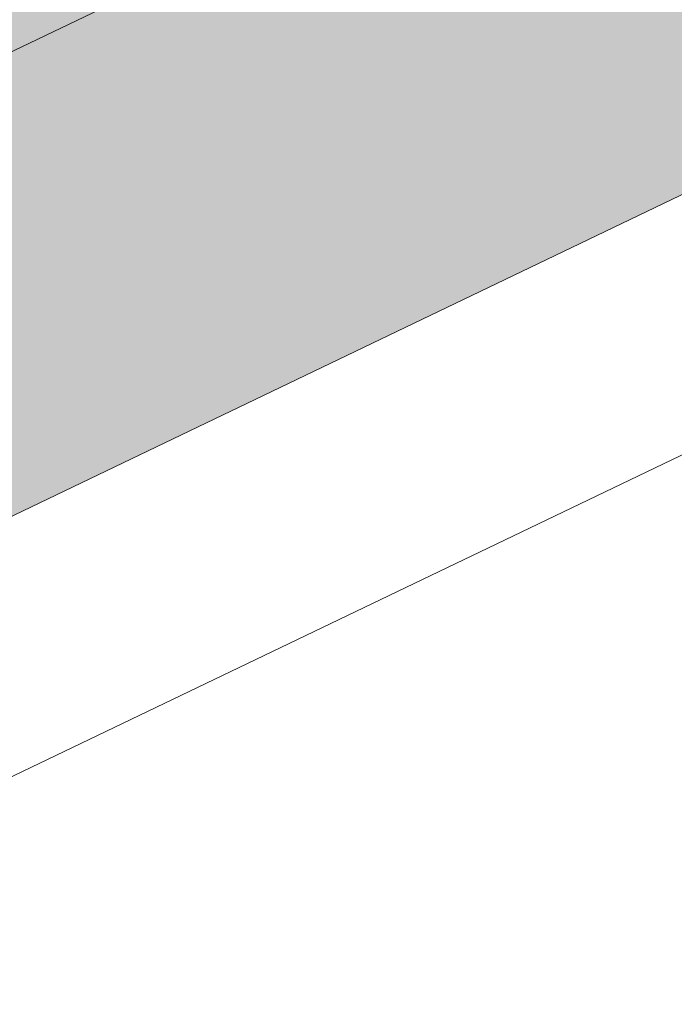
# Model space of a CAD drawing. Header units: metres. Extents: x 163628 to 167676, y 402708 to 405373.
# Tile 750 of 1056: x 166418.442 to 166419, y 404382.949 to 404383.788. Entities that reach past the tile are written whole.
import ezdxf

# ---------------------------------------------------------------- set-up
doc = ezdxf.new("R2010")
doc.units = ezdxf.units.M
doc.linetypes.add('X-CA190022.004-UO-DWM_Snelfietsroute$0$VH-OPSLUITBAND_150X250', pattern=[24, 16, -2, 4, -2])
doc.layers.add('X-CA190022.004-UO-ARC_Arcering$0$N-WE-VH-VERHARDING-FIETSSTRAAT_GRIJS-A', color=251, linetype='Continuous', lineweight=0, transparency=0.5)
for name, color, linetype, lineweight in [('X-CA190022.004-UO-BGT_Ondergrond$0$GE_314_WGDRijbaanLokaleweg_Vlak_GEM', 253, 'Continuous', 9), ('X-CA190022.004-UO-BGT_Ondergrond$0$GE_479_BTDGroenvoorziening_grasenkruida_GEM', 253, 'Continuous', 9), ('X-CA190022.004-UO-DWM_Snelfietsroute$0$N-WE-VH-KANTOPSLUITING_ACHTERKANTBAND-G', 7, 'Continuous', 18), ('X-CA190022.004-UO-DWM_Snelfietsroute$0$N-WE-VH-KANTOPSLUITING_OPSLUITBAND_200X250-G', 7, 'X-CA190022.004-UO-DWM_Snelfietsroute$0$VH-OPSLUITBAND_150X250', 18)]:
    doc.layers.add(name, color=color, linetype=linetype, lineweight=lineweight)

msp = doc.modelspace()

# ---------------------------------------------------------------- hatches: boundary and pattern name
at = {"layer": 'X-CA190022.004-UO-ARC_Arcering$0$N-WE-VH-VERHARDING-FIETSSTRAAT_GRIJS-A'}
h = msp.add_hatch(color=256, dxfattribs=at)
h.dxf.hatch_style = 1
h.paths.add_polyline_path([(166443.59271, 404395.88946), (166439.08548, 404393.72501), (166434.57825, 404391.56056), (166430.07101, 404389.39611), (166425.56378, 404387.23165), (166421.05655, 404385.0672), (166416.54931, 404382.90275), (166412.04208, 404380.7383), (166407.53485, 404378.57385), (166407.39135, 404378.50494), (166407.56451, 404378.14436), (166407.708, 404378.21327), (166412.21524, 404380.37772), (166416.72247, 404382.54217), (166421.2297, 404384.70663), (166425.73694, 404386.87108), (166430.24417, 404389.03553), (166434.7514, 404391.19998), (166439.25864, 404393.36443), (166443.76587, 404395.52888), (166448.2731, 404397.69333), (166451.83907, 404399.40577), (166451.66592, 404399.76635), (166448.09995, 404398.05391)])

# ---------------------------------------------------------------- linework, layer by layer
at = {"layer": 'X-CA190022.004-UO-BGT_Ondergrond$0$GE_314_WGDRijbaanLokaleweg_Vlak_GEM', "flags": 128}
msp.add_lwpolyline([(166465.641, 404410.42), (166466.14, 404410.515), (166466.771, 404410.661), (166466.842, 404410.355), (166467.558, 404407.305), (166467.621, 404406.997), (166466.73, 404406.772), (166465.862, 404406.47), (166465.189, 404406.175), (166446.798, 404397.341), (166407.485, 404378.518), (166405.64, 404382.803), (166444.922, 404401.638), (166447.283, 404402.784), (166451.105, 404404.64)], dxfattribs=at)
at = {"layer": 'X-CA190022.004-UO-BGT_Ondergrond$0$GE_479_BTDGroenvoorziening_grasenkruida_GEM', "flags": 128}
msp.add_lwpolyline([(166407.485, 404378.518), (166446.798, 404397.341), (166465.189, 404406.175)], dxfattribs=at)
at = {"layer": 'X-CA190022.004-UO-DWM_Snelfietsroute$0$N-WE-VH-KANTOPSLUITING_ACHTERKANTBAND-G', "ltscale": 0.2, "flags": 128}
msp.add_lwpolyline([(166459.17723, 404402.70781), (166270.42324, 404312.06492)], dxfattribs=at)
at = {"layer": 'X-CA190022.004-UO-DWM_Snelfietsroute$0$N-WE-VH-KANTOPSLUITING_OPSLUITBAND_200X250-G', "ltscale": 0.1, "flags": 128}
msp.add_lwpolyline([(166515.19163, 404426.92401), (166514.49728, 404426.38883), (166513.58518, 404425.74872), (166513.49101, 404425.6864), (166512.63338, 404425.14919), (166511.65846, 404424.60138), (166510.88934, 404424.21298), (166478.78145, 404408.76866), (166478.15851, 404408.48183), (166477.11431, 404408.0564), (166476.70909, 404407.9091), (166476.03753, 404407.68589), (166474.95259, 404407.37886), (166474.5562, 404407.28268), (166465.83722, 404405.25883), (166465.21095, 404405.10693), (166464.31052, 404404.86537), (166463.41819, 404404.59843), (166462.53156, 404404.30536), (166462.40156, 404404.26), (166461.65864, 404403.98881), (166460.79204, 404403.64631), (166459.93596, 404403.27935), (166459.09193, 404402.88871), (166270.33529, 404312.24455), (166269.85752, 404312.00615), (166269.08486, 404311.58106), (166268.33609, 404311.11891), (166267.61136, 404310.61992), (166266.91185, 404310.08486), (166266.34197, 404309.60577), (166266.24425, 404309.51937), (166265.59915, 404308.9148), (166264.988, 404308.28177), (166264.40925, 404307.619), (166263.86434, 404306.92812), (166263.3526, 404306.20799), (166263.2099, 404305.99279), (166262.76669, 404305.33926), (166262.09999, 404304.44127), (166261.38831, 404303.57659), (166260.6343, 404302.74857), (166260.50676, 404302.62186)], dxfattribs=at)

doc.saveas('drawing.dxf')
